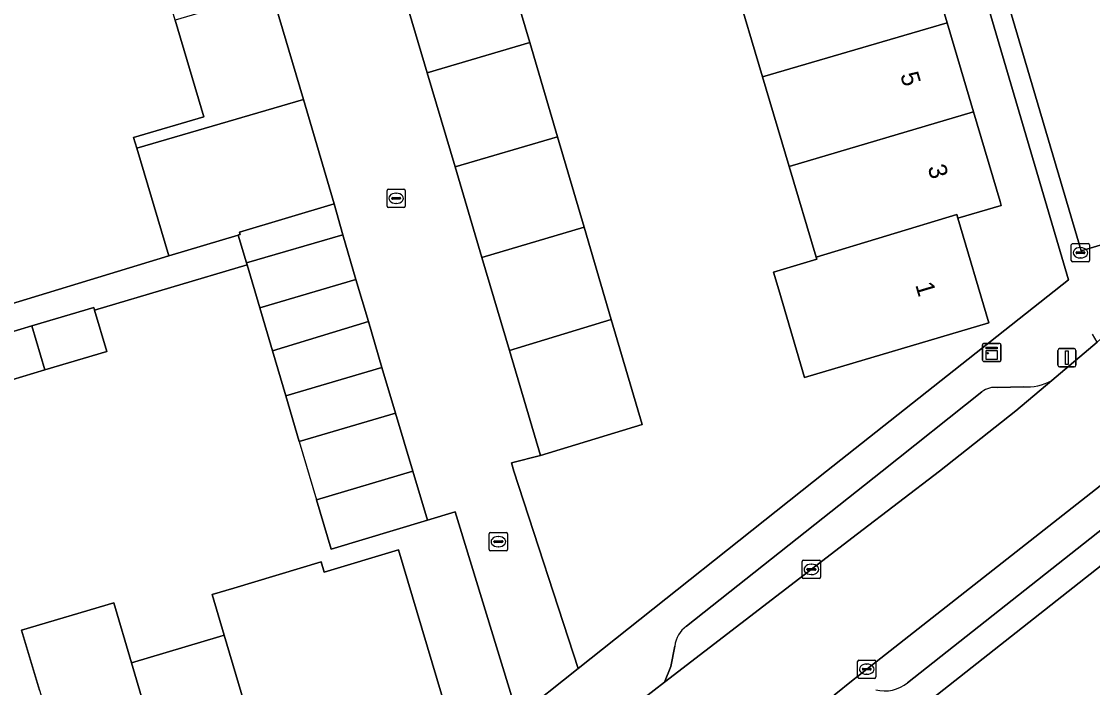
# Model space of a CAD drawing. Extents: x 157767 to 159172, y 387839 to 389425.
# Drawn here: x 158498.2 to 158556.9, y 388488.2 to 388524.6 of the extents above; entities that cross this region are included whole.
import ezdxf

# ---------------------------------------------------------------- set-up
doc = ezdxf.new("R2010")
doc.units = 0
for name, color, linetype in [('IMGEO_Brandkraan', 7, 'Continuous'), ('IMGEO_Erf', 7, 'Continuous'), ('IMGEO_Kast', 7, 'Continuous'), ('IMGEO_Kolk', 7, 'Continuous'), ('IMGEO_Lichtmast', 7, 'Continuous'), ('IMGEO_Pand', 7, 'Continuous'), ('IMGEO_Pand_nummerreeks', 7, 'Continuous'), ('IMGEO_Pand_overbouw', 7, 'Continuous'), ('IMGEO_Parkeervlak_open', 7, 'Continuous'), ('IMGEO_Rijbaan_lokaal_open', 7, 'Continuous'), ('IMGEO_Voetpad_open', 7, 'Continuous')]:
    doc.layers.add(name, color=color, linetype=linetype)

msp = doc.modelspace()

# ---------------------------------------------------------------- linework, layer by layer
at = {"layer": 'IMGEO_Brandkraan'}
for p, q in [((158555.785, 388512.445), (158556.637, 388512.445)), ((158555.71, 388511.519), (158555.71, 388512.371)), ((158555.969, 388511.939), (158555.969, 388511.951)), ((158556.407, 388511.902), (158556.009, 388511.902)), ((158556.012, 388511.988), (158556.41, 388511.988)), ((158556.198, 388512.225), (158556.223, 388512.225)), ((158556.453, 388511.951), (158556.453, 388511.939)), ((158556.711, 388512.371), (158556.711, 388511.519)), ((158556.637, 388511.445), (158555.785, 388511.445)), ((158556.221, 388511.665), (158556.196, 388511.665))]:
    msp.add_line(p, q, dxfattribs=at)
for points in [[(158555.785, 388512.445), (158556.637, 388512.445)], [(158555.71, 388511.519), (158555.71, 388512.371)], [(158556.711, 388512.371), (158556.711, 388511.519)], [(158556.637, 388511.445), (158555.785, 388511.445)]]:
    msp.add_lwpolyline(points, dxfattribs=at)
for centre, radius, start, end in [((158555.787, 388512.369), 0.0765, 91.55205, 178.44795), ((158555.787, 388512.369), 0.0765, 91.55205, 178.44795), ((158556.635, 388512.369), 0.0765, 1.55205, 88.44795), ((158556.635, 388512.369), 0.0765, 1.55205, 88.44795), ((158556.009, 388511.948), 0.0403, 85.87752, 175.75265), ((158556.006, 388511.938), 0.0366, 178.93798, 274.71019), ((158556.41, 388511.945), 0.043, 264.86636, 352.45326), ((158556.414, 388511.95), 0.0386, 1.73085, 96.63898), ((158555.787, 388511.521), 0.0765, 181.55205, 268.44795), ((158555.787, 388511.521), 0.0765, 181.55205, 268.44795), ((158556.635, 388511.521), 0.0765, 271.55205, 358.44795), ((158556.635, 388511.521), 0.0765, 271.55205, 358.44795)]:
    msp.add_arc(centre, radius, start, end, dxfattribs=at)
for centre, major_axis, ratio, start_param, end_param in [((158556.197, 388511.945), (-0.387, 0.002), 0.722429, 4.712389, 7.853982), ((158556.222, 388511.945), (-0.39, 0.002), 0.717154, 1.570796, 4.712389)]:
    msp.add_ellipse(centre, major_axis=major_axis, ratio=ratio, start_param=start_param, end_param=end_param, dxfattribs=at)
at = {"layer": 'IMGEO_Erf'}
for points in [[(158512.233, 388554.346), (158514.456, 388546.817), (158513.085, 388546.412), (158513.579, 388544.979), (158519.224, 388546.645), (158520.042, 388543.87), (158521.359, 388539.399), (158515.725, 388537.731), (158516.072, 388536.561), (158521.704, 388538.229), (158523.053, 388533.651), (158524.589, 388528.436), (158526.056, 388523.459), (158527.579, 388518.289), (158529.037, 388513.341), (158530.523, 388508.297), (158532.216, 388502.551), (158526.647, 388500.857), (158525.054, 388500.453), (158525.195, 388500), (158528.703, 388489.192), (158542.312, 388500.002), (158555.559, 388510.466), (158540.094, 388562.995)], [(158495.277, 388508.425), (158506.289, 388511.777), (158504.538, 388517.662), (158504.363, 388518.247), (158508.207, 388519.391), (158506.651, 388524.673), (158505.68, 388527.97), (158510.948, 388529.523), (158510.329, 388531.77), (158505.055, 388530.185), (158503.264, 388536.139), (158502.264, 388539.465), (158501.829, 388540.913), (158502.508, 388542.128), (158500.759, 388547.895), (158484.947, 388543.126)], [(158547.343, 388529.812), (158548.909, 388524.533), (158550.358, 388519.651), (158551.81, 388514.756), (158551.876, 388514.535), (158549.501, 388513.831), (158551.199, 388508.109), (158541.11, 388505.115), (158539.688, 388509.909), (158539.399, 388510.882), (158541.77, 388511.586), (158541.736, 388511.7), (158540.263, 388516.664), (158538.806, 388521.575), (158537.255, 388526.801)], [(158631.562, 388479.175), (158640.35, 388488.498), (158630.569, 388500), (158614.765, 388518.665), (158607.924, 388516.663), (158602.064, 388514.947), (158582.659, 388509.267), (158580.881, 388508.747), (158574.283, 388506.693), (158571.826, 388505.624), (158570.247, 388504.772), (158568.103, 388503.379), (158563.902, 388500.002), (158546.841, 388486.547)], [(158518.712, 388503.165), (158513.433, 388501.61), (158512.695, 388504.113), (158511.968, 388506.576), (158511.274, 388508.931), (158510.582, 388511.276), (158502.225, 388508.81), (158502.902, 388506.55), (158499.51, 388505.535), (158495.877, 388504.447), (158495.193, 388506.735), (158493.306, 388506.178), (158494.016, 388503.808), (158489.48, 388502.449), (158485.197, 388501.166), (158484.487, 388503.537), (158480.907, 388502.54), (158488.736, 388476.181), (158489.441, 388473.564)], [(158525.408, 388486.574), (158521.969, 388497.768), (158520.453, 388497.307), (158515.178, 388495.734), (158514.376, 388498.427), (158519.651, 388500), (158518.712, 388503.165)], [(158499.218, 388488.009), (158498.229, 388491.3), (158503.277, 388492.791), (158504.247, 388489.509), (158509.089, 388490.953), (158509.326, 388491.024), (158508.67, 388493.244), (158509.851, 388493.596), (158514.642, 388495.025), (158514.807, 388494.47), (158518.875, 388495.683), (158521.74, 388486.079)]]:
    msp.add_lwpolyline(points, dxfattribs=at)
msp.add_lwpolyline([(158515.354, 388514.621), (158510.169, 388513.078), (158510.209, 388512.944), (158510.118, 388512.917), (158510.096, 388512.91), (158510.548, 388511.391), (158515.819, 388512.918)], close=True, dxfattribs=at)
at = {"layer": 'IMGEO_Kast'}
for p, q in [((158550.852, 388506.061), (158550.852, 388506.902)), ((158550.852, 388506.902), (158550.852, 388506.061)), ((158550.927, 388506.986), (158551.768, 388506.986)), ((158551.768, 388506.986), (158550.927, 388506.986)), ((158551.852, 388506.911), (158551.852, 388506.07)), ((158551.852, 388506.07), (158551.852, 388506.911)), ((158551.777, 388505.986), (158550.936, 388505.986)), ((158550.936, 388505.986), (158551.777, 388505.986))]:
    msp.add_line(p, q, dxfattribs=at)
for points in [[(158551.047, 388506.776), (158551.647, 388506.776), (158551.647, 388506.691), (158551.047, 388506.691), (158551.047, 388506.776)], [(158551.047, 388506.601), (158551.647, 388506.601), (158551.647, 388506.112), (158551.047, 388506.112), (158551.047, 388506.601)]]:
    msp.add_lwpolyline(points, dxfattribs=at)
msp.add_circle((158551.131, 388506.45), 0.0377, dxfattribs=at)
for centre, start, end in [((158550.93, 388506.908), 92.4484, 184.28452), ((158550.93, 388506.908), 92.4484, 184.28452), ((158551.774, 388506.908), 2.4484, 94.28452), ((158551.774, 388506.908), 2.4484, 94.28452), ((158550.93, 388506.064), 182.4484, 274.28452), ((158550.93, 388506.064), 182.4484, 274.28452), ((158551.774, 388506.064), 272.4484, 4.28452), ((158551.774, 388506.064), 272.4484, 4.28452)]:
    msp.add_arc(centre, 0.0779, start, end, dxfattribs=at)
at = {"layer": 'IMGEO_Kolk'}
for p, q in [((158518.243, 388514.499), (158518.243, 388515.351)), ((158518.318, 388515.425), (158519.17, 388515.425)), ((158519.244, 388515.351), (158519.244, 388514.499)), ((158518.502, 388514.919), (158518.502, 388514.931)), ((158518.94, 388514.882), (158518.542, 388514.882)), ((158518.545, 388514.968), (158518.943, 388514.968)), ((158518.731, 388515.205), (158518.756, 388515.205)), ((158518.986, 388514.931), (158518.986, 388514.919)), ((158519.17, 388514.425), (158518.318, 388514.425)), ((158518.754, 388514.645), (158518.729, 388514.645)), ((158523.839, 388495.713), (158523.839, 388496.565)), ((158523.914, 388496.639), (158524.766, 388496.639)), ((158524.84, 388496.565), (158524.84, 388495.713)), ((158524.098, 388496.133), (158524.098, 388496.145)), ((158524.536, 388496.096), (158524.138, 388496.096)), ((158524.141, 388496.182), (158524.539, 388496.182)), ((158524.327, 388496.419), (158524.352, 388496.419)), ((158524.582, 388496.145), (158524.582, 388496.133)), ((158524.766, 388495.639), (158523.914, 388495.639)), ((158524.35, 388495.859), (158524.325, 388495.859)), ((158540.978, 388494.193), (158540.978, 388495.045)), ((158541.053, 388495.119), (158541.905, 388495.119)), ((158541.466, 388494.899), (158541.491, 388494.899)), ((158541.979, 388495.045), (158541.979, 388494.193)), ((158541.237, 388494.613), (158541.237, 388494.625)), ((158541.675, 388494.576), (158541.277, 388494.576)), ((158541.28, 388494.662), (158541.678, 388494.662)), ((158541.489, 388494.339), (158541.464, 388494.339)), ((158541.721, 388494.625), (158541.721, 388494.613)), ((158541.905, 388494.119), (158541.053, 388494.119)), ((158544.01, 388488.731), (158544.01, 388489.583)), ((158544.085, 388489.657), (158544.937, 388489.657)), ((158545.011, 388489.583), (158545.011, 388488.731)), ((158544.269, 388489.151), (158544.269, 388489.163)), ((158544.707, 388489.114), (158544.309, 388489.114)), ((158544.312, 388489.2), (158544.71, 388489.2)), ((158544.498, 388489.437), (158544.523, 388489.437)), ((158544.753, 388489.163), (158544.753, 388489.151)), ((158544.937, 388488.657), (158544.085, 388488.657)), ((158544.521, 388488.877), (158544.496, 388488.877))]:
    msp.add_line(p, q, dxfattribs=at)
for points in [[(158518.243, 388514.499), (158518.243, 388515.351)], [(158518.318, 388515.425), (158519.17, 388515.425)], [(158519.244, 388515.351), (158519.244, 388514.499)], [(158519.17, 388514.425), (158518.318, 388514.425)], [(158523.839, 388495.713), (158523.839, 388496.565)], [(158523.914, 388496.639), (158524.766, 388496.639)], [(158524.84, 388496.565), (158524.84, 388495.713)], [(158524.766, 388495.639), (158523.914, 388495.639)], [(158540.978, 388494.193), (158540.978, 388495.045)], [(158541.053, 388495.119), (158541.905, 388495.119)], [(158541.979, 388495.045), (158541.979, 388494.193)], [(158541.905, 388494.119), (158541.053, 388494.119)], [(158544.01, 388488.731), (158544.01, 388489.583)], [(158544.085, 388489.657), (158544.937, 388489.657)], [(158545.011, 388489.583), (158545.011, 388488.731)], [(158544.937, 388488.657), (158544.085, 388488.657)]]:
    msp.add_lwpolyline(points, dxfattribs=at)
for centre, radius, start, end in [((158518.32, 388515.349), 0.0765, 91.55205, 178.44795), ((158518.32, 388515.349), 0.0765, 91.55205, 178.44795), ((158519.168, 388515.349), 0.0765, 1.55205, 88.44795), ((158519.168, 388515.349), 0.0765, 1.55205, 88.44795), ((158518.542, 388514.928), 0.0403, 85.87752, 175.75265), ((158518.539, 388514.918), 0.0366, 178.93798, 274.71019), ((158518.943, 388514.925), 0.043, 264.86636, 352.45326), ((158518.947, 388514.93), 0.0386, 1.73085, 96.63898), ((158518.32, 388514.501), 0.0765, 181.55205, 268.44795), ((158518.32, 388514.501), 0.0765, 181.55205, 268.44795), ((158519.168, 388514.501), 0.0765, 271.55205, 358.44795), ((158519.168, 388514.501), 0.0765, 271.55205, 358.44795), ((158523.916, 388496.563), 0.0765, 91.55205, 178.44795), ((158523.916, 388496.563), 0.0765, 91.55205, 178.44795), ((158524.764, 388496.563), 0.0765, 1.55205, 88.44795), ((158524.764, 388496.563), 0.0765, 1.55205, 88.44795), ((158524.138, 388496.142), 0.0403, 85.87752, 175.75265), ((158524.135, 388496.132), 0.0366, 178.93798, 274.71019), ((158524.539, 388496.139), 0.043, 264.86636, 352.45326), ((158524.543, 388496.144), 0.0386, 1.73085, 96.63898), ((158523.916, 388495.715), 0.0765, 181.55205, 268.44795), ((158523.916, 388495.715), 0.0765, 181.55205, 268.44795), ((158524.764, 388495.715), 0.0765, 271.55205, 358.44795), ((158524.764, 388495.715), 0.0765, 271.55205, 358.44795), ((158541.055, 388495.043), 0.0765, 91.55205, 178.44795), ((158541.055, 388495.043), 0.0765, 91.55205, 178.44795), ((158541.903, 388495.043), 0.0765, 1.55205, 88.44795), ((158541.903, 388495.043), 0.0765, 1.55205, 88.44795), ((158541.277, 388494.622), 0.0403, 85.87752, 175.75265), ((158541.274, 388494.612), 0.0366, 178.93798, 274.71019), ((158541.678, 388494.619), 0.043, 264.86636, 352.45326), ((158541.682, 388494.624), 0.0386, 1.73085, 96.63898), ((158541.055, 388494.195), 0.0765, 181.55205, 268.44795), ((158541.055, 388494.195), 0.0765, 181.55205, 268.44795), ((158541.903, 388494.195), 0.0765, 271.55205, 358.44795), ((158541.903, 388494.195), 0.0765, 271.55205, 358.44795), ((158544.087, 388489.581), 0.0765, 91.55205, 178.44795), ((158544.087, 388489.581), 0.0765, 91.55205, 178.44795), ((158544.935, 388489.581), 0.0765, 1.55205, 88.44795), ((158544.935, 388489.581), 0.0765, 1.55205, 88.44795), ((158544.309, 388489.16), 0.0403, 85.87752, 175.75265), ((158544.306, 388489.15), 0.0366, 178.93798, 274.71019), ((158544.71, 388489.157), 0.043, 264.86636, 352.45326), ((158544.714, 388489.162), 0.0386, 1.73085, 96.63898), ((158544.087, 388488.733), 0.0765, 181.55205, 268.44795), ((158544.087, 388488.733), 0.0765, 181.55205, 268.44795), ((158544.935, 388488.733), 0.0765, 271.55205, 358.44795), ((158544.935, 388488.733), 0.0765, 271.55205, 358.44795)]:
    msp.add_arc(centre, radius, start, end, dxfattribs=at)
for centre, major_axis, ratio, start_param, end_param in [((158518.73, 388514.925), (-0.387, 0.002), 0.722429, 4.712389, 7.853982), ((158518.755, 388514.925), (-0.39, 0.002), 0.717154, 1.570796, 4.712389), ((158524.326, 388496.139), (-0.387, 0.002), 0.722429, 4.712389, 7.853982), ((158524.351, 388496.139), (-0.39, 0.002), 0.717154, 1.570796, 4.712389), ((158541.465, 388494.619), (-0.387, 0.002), 0.722429, 4.712389, 7.853982), ((158541.49, 388494.619), (-0.39, 0.002), 0.717154, 1.570796, 4.712389), ((158544.497, 388489.157), (-0.387, 0.002), 0.722429, 4.712389, 7.853982), ((158544.522, 388489.157), (-0.39, 0.002), 0.717154, 1.570796, 4.712389)]:
    msp.add_ellipse(centre, major_axis=major_axis, ratio=ratio, start_param=start_param, end_param=end_param, dxfattribs=at)
at = {"layer": 'IMGEO_Lichtmast'}
for p, q in [((158554.973, 388505.798), (158554.973, 388506.598)), ((158554.973, 388506.598), (158554.973, 388505.798)), ((158555.073, 388506.698), (158555.863, 388506.698)), ((158555.863, 388506.698), (158555.073, 388506.698)), ((158555.963, 388506.598), (158555.963, 388505.798)), ((158555.963, 388505.798), (158555.963, 388506.598)), ((158555.863, 388505.698), (158555.073, 388505.698)), ((158555.073, 388505.698), (158555.863, 388505.698))]:
    msp.add_line(p, q, dxfattribs=at)
msp.add_lwpolyline([(158555.393, 388506.573), (158555.543, 388506.573), (158555.543, 388505.823), (158555.393, 388505.823), (158555.393, 388506.573)], dxfattribs=at)
for centre, start, end in [((158555.073, 388506.598), 90, 180), ((158555.073, 388506.598), 90, 180), ((158555.863, 388506.598), 0, 90), ((158555.863, 388506.598), 360, 90), ((158555.073, 388505.798), 180, 270), ((158555.073, 388505.798), 180, 270), ((158555.863, 388505.798), 270, 0), ((158555.863, 388505.798), 270, 0)]:
    msp.add_arc(centre, 0.1, start, end, dxfattribs=at)
at = {"layer": 'IMGEO_Pand'}
for points in [[(158537.255, 388526.801), (158538.806, 388521.575), (158548.909, 388524.533), (158547.343, 388529.812)], [(158518.969, 388526.78), (158520.448, 388521.786), (158526.056, 388523.459), (158524.589, 388528.436)], [(158511.918, 388526.242), (158506.651, 388524.673), (158508.207, 388519.391), (158504.363, 388518.247), (158504.538, 388517.662), (158513.663, 388520.34)], [(158550.358, 388519.651), (158548.909, 388524.533), (158538.806, 388521.575), (158540.263, 388516.664)], [(158520.448, 388521.786), (158521.97, 388516.647), (158527.579, 388518.289), (158526.056, 388523.459)], [(158513.663, 388520.34), (158504.538, 388517.662), (158506.289, 388511.777), (158510.096, 388512.91), (158510.118, 388512.917), (158510.209, 388512.944), (158510.169, 388513.078), (158515.354, 388514.621)], [(158550.358, 388519.651), (158540.263, 388516.664), (158541.736, 388511.7), (158549.44, 388514.037), (158549.501, 388513.831), (158551.876, 388514.535), (158551.81, 388514.756)], [(158523.44, 388511.685), (158529.037, 388513.341), (158527.579, 388518.289), (158521.97, 388516.647)], [(158549.501, 388513.831), (158549.44, 388514.037), (158541.736, 388511.7), (158541.77, 388511.586), (158539.399, 388510.882), (158539.688, 388509.909), (158541.11, 388505.115), (158551.199, 388508.109)], [(158529.037, 388513.341), (158523.44, 388511.685), (158524.945, 388506.605), (158530.523, 388508.297)], [(158515.819, 388512.918), (158510.548, 388511.391), (158510.582, 388511.276), (158511.274, 388508.931), (158516.54, 388510.487)], [(158517.222, 388508.188), (158516.54, 388510.487), (158511.274, 388508.931), (158511.968, 388506.576)], [(158502.225, 388508.81), (158502.182, 388508.953), (158498.799, 388507.94), (158499.51, 388505.535), (158502.902, 388506.55)], [(158524.945, 388506.605), (158526.647, 388500.857), (158532.216, 388502.551), (158530.523, 388508.297)], [(158498.799, 388507.94), (158495.158, 388506.85), (158495.193, 388506.735), (158495.877, 388504.447), (158499.51, 388505.535)], [(158512.695, 388504.113), (158517.968, 388505.675), (158517.222, 388508.188), (158511.968, 388506.576)], [(158512.695, 388504.113), (158513.433, 388501.61), (158518.712, 388503.165), (158517.968, 388505.675)], [(158519.651, 388500), (158514.376, 388498.427), (158515.178, 388495.734), (158520.453, 388497.307)], [(158518.875, 388495.683), (158514.807, 388494.47), (158514.642, 388495.025), (158509.851, 388493.596), (158508.67, 388493.244), (158509.326, 388491.024), (158511.675, 388483.077), (158511.876, 388483.137), (158517.624, 388484.851), (158521.74, 388486.079)], [(158502.288, 388477.787), (158507.272, 388479.274), (158504.247, 388489.509), (158503.277, 388492.791), (158498.229, 388491.3), (158499.218, 388488.009), (158500, 388485.404)], [(158509.326, 388491.024), (158509.089, 388490.953), (158504.247, 388489.509), (158507.272, 388479.274), (158512.351, 388480.789), (158511.675, 388483.077)]]:
    msp.add_lwpolyline(points, close=True, dxfattribs=at)
at = {"layer": 'IMGEO_Pand_overbouw'}
msp.add_lwpolyline([(158514.376, 388498.427), (158519.651, 388500), (158518.712, 388503.165), (158513.433, 388501.61)], close=True, dxfattribs=at)
at = {"layer": 'IMGEO_Parkeervlak_open'}
for points in [[(158534.005, 388490.419), (158533.778, 388489.302), (158533.442, 388488.45), (158544.005, 388496.564), (158548.496, 388500), (158552.673, 388503.3), (158554.643, 388504.961)], [(158550.819, 388504.332), (158545.352, 388500), (158534.638, 388491.512)], [(158553.068, 388504.612), (158551.684, 388504.569)], [(158562.563, 388503.087), (158562.405, 388503.248), (158558.318, 388500), (158544.005, 388488.766), (158543.774, 388488.581), (158542.73, 388487.745)], [(158546.741, 388488.419), (158561.424, 388500)]]:
    msp.add_lwpolyline(points, dxfattribs=at)
for centre, radius, start, end in [((158553.309, 388507.255), 2.654, 264.79983, 300.18844), ((158551.529, 388503.439), 1.141, 82.17708, 128.46762), ((158535.489, 388490.289), 1.49, 124.84278, 175.00352), ((158545.486, 388489.938), 1.97, 255.89713, 309.56577)]:
    msp.add_arc(centre, radius, start, end, dxfattribs=at)
at = {"layer": 'IMGEO_Rijbaan_lokaal_open'}
msp.add_lwpolyline([(158556.268, 388531.169), (158551.068, 388529.613), (158556.256, 388512.058), (158562.693, 388513.968), (158559.172, 388525.608), (158558.04, 388525.249)], close=True, dxfattribs=at)
for points in [[(158511.918, 388526.242), (158513.663, 388520.34), (158515.354, 388514.621), (158515.819, 388512.918), (158516.54, 388510.487), (158517.222, 388508.188), (158517.968, 388505.675), (158518.712, 388503.165), (158519.651, 388500), (158520.453, 388497.307), (158521.969, 388497.768), (158525.408, 388486.574), (158528.703, 388489.192), (158525.195, 388500), (158525.054, 388500.453), (158526.647, 388500.857), (158524.945, 388506.605), (158523.44, 388511.685), (158521.97, 388516.647), (158520.448, 388521.786), (158518.969, 388526.78)], [(158557.333, 388507.229), (158557.124, 388507.053), (158554.643, 388504.961), (158552.673, 388503.3), (158548.496, 388500), (158544.005, 388496.564), (158533.442, 388488.45), (158530.602, 388486.268), (158525.838, 388482.507), (158525.224, 388482.047), (158529.135, 388477.009), (158534.729, 388481.412), (158535.297, 388481.867), (158540.84, 388486.235), (158542.73, 388487.745), (158543.774, 388488.581), (158544.005, 388488.766), (158558.318, 388500)]]:
    msp.add_lwpolyline(points, dxfattribs=at)
at = {"layer": 'IMGEO_Voetpad_open'}
for points in [[(158564.785, 388511.883), (158562.693, 388513.968), (158556.256, 388512.058), (158551.068, 388529.613), (158550.283, 388532.269), (158546.726, 388544.307), (158547.849, 388544.645), (158538.939, 388574.572), (158538.155, 388577.207), (158535.047, 388587.645), (158534.496, 388587.521), (158532.622, 388593.417), (158531.011, 388593.022), (158539.336, 388565.822), (158540.094, 388562.995), (158555.559, 388510.466), (158542.312, 388500.002), (158528.703, 388489.192), (158525.408, 388486.574)], [(158530.79, 388473.88), (158531.216, 388474.217), (158531.184, 388474.322), (158537.207, 388478.892), (158538.053, 388479.624), (158542.762, 388483.331), (158542.949, 388483.478), (158546.841, 388486.547), (158563.902, 388500.002), (158568.103, 388503.379), (158570.247, 388504.772), (158571.826, 388505.624), (158574.283, 388506.693), (158580.881, 388508.747), (158582.659, 388509.267), (158602.064, 388514.947), (158607.924, 388516.663), (158614.765, 388518.665), (158623.08, 388521.107), (158622.895, 388523.704), (158621.504, 388523.216), (158619.85, 388522.693), (158597.424, 388516.038), (158575.174, 388509.446)], [(158554.643, 388504.961), (158557.124, 388507.053), (158556.879, 388507.488)], [(158534.638, 388491.512), (158545.352, 388500), (158550.819, 388504.332)], [(158551.684, 388504.569), (158553.068, 388504.612)], [(158561.424, 388500), (158546.741, 388488.419)], [(158523.338, 388480.632), (158525.224, 388482.047), (158525.838, 388482.507), (158525.529, 388482.899), (158530.293, 388486.66), (158530.602, 388486.268), (158533.442, 388488.45), (158533.778, 388489.302), (158534.005, 388490.419)]]:
    msp.add_lwpolyline(points, dxfattribs=at)
msp.add_lwpolyline([(158498.799, 388507.94), (158502.182, 388508.953), (158502.225, 388508.81), (158510.582, 388511.276), (158510.548, 388511.391), (158510.096, 388512.91), (158506.289, 388511.777), (158495.277, 388508.425), (158489.877, 388506.822), (158485.083, 388505.399), (158480.465, 388503.997), (158480.907, 388502.54), (158484.487, 388503.537), (158488.787, 388504.825), (158493.306, 388506.178), (158495.193, 388506.735), (158495.158, 388506.85)], close=True, dxfattribs=at)
for centre, radius, start, end in [((158553.309, 388507.255), 2.654, 264.79983, 300.18844), ((158551.529, 388503.439), 1.141, 82.17708, 128.46762), ((158535.489, 388490.289), 1.49, 124.84278, 175.00352), ((158545.486, 388489.938), 1.97, 255.89713, 309.56577)]:
    msp.add_arc(centre, radius, start, end, dxfattribs=at)

# ---------------------------------------------------------------- texts
at = {"layer": 'IMGEO_Pand_nummerreeks'}
for s, rotation, p in [('5', 286.52712, (158546.333, 388521.685)), ('3', 286.52962, (158547.836, 388516.62)), ('1', 286.52962, (158547.159, 388510.192))]:
    msp.add_text(s, height=1, rotation=rotation, dxfattribs=at).set_placement(p)

doc.saveas('drawing.dxf')
